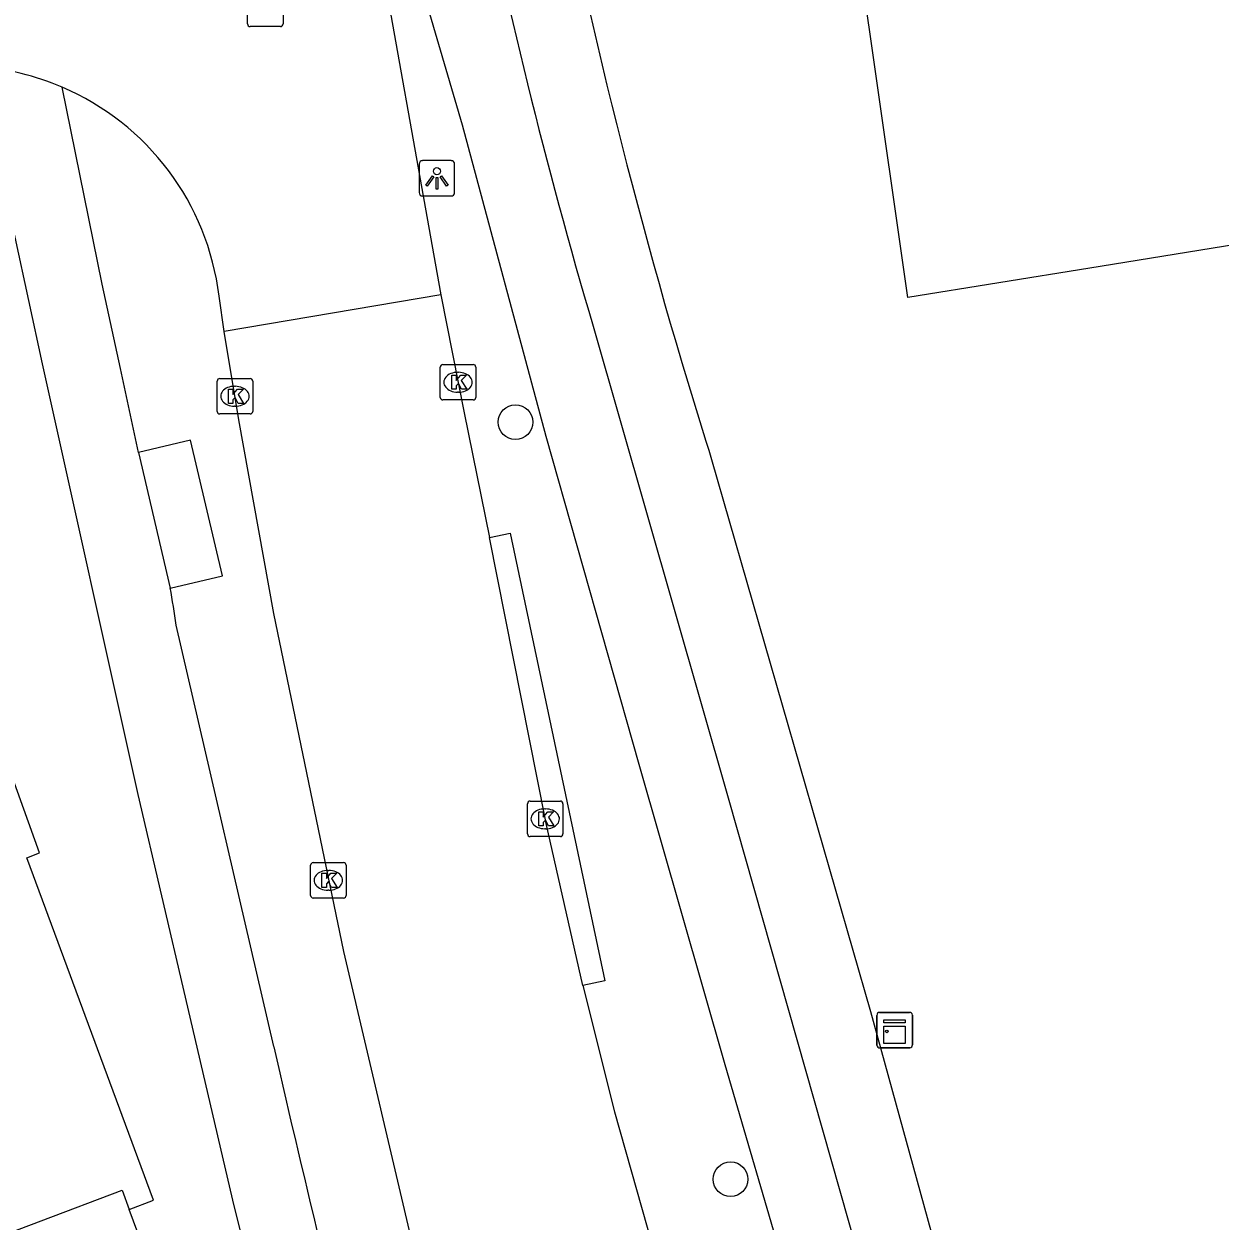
# Model space of a CAD drawing. Extents: x 160026 to 161302, y 384757 to 385701.
# Drawn here: x 160806.19 to 160839.9, y 384950.68 to 384984.44 of the extents above; entities that cross this region are included whole.
import ezdxf

# ---------------------------------------------------------------- set-up
doc = ezdxf.new("R2010")
doc.units = 0
for name, color, linetype in [('IMGEO_Boom', 7, 'Continuous'), ('IMGEO_Fietspad_open', 7, 'Continuous'), ('IMGEO_Kast', 7, 'Continuous'), ('IMGEO_Kolk', 7, 'Continuous'), ('IMGEO_Lichtpunt', 7, 'Continuous'), ('IMGEO_Pand', 7, 'Continuous'), ('IMGEO_Rijbaan_lokaal_gesloten', 7, 'Continuous'), ('IMGEO_Rioolput', 7, 'Continuous'), ('IMGEO_Voetpad_gesloten', 7, 'Continuous'), ('IMGEO_Voetpad_open', 7, 'Continuous')]:
    doc.layers.add(name, color=color, linetype=linetype)

msp = doc.modelspace()

# ---------------------------------------------------------------- linework, layer by layer
at = {"layer": 'IMGEO_Boom'}
for centre in [(160820.041, 384973.209), (160826.104, 384951.859)]:
    msp.add_circle(centre, 0.489, dxfattribs=at)
at = {"layer": 'IMGEO_Fietspad_open'}
for points in [[(160814.194, 385007.048), (160814.986, 385000), (160815.844, 384994.219), (160816.431, 384990.383), (160816.702, 384988.921), (160817.127, 384986.92), (160817.62, 384984.728), (160818.538, 384981.595), (160820.892, 384972.809), (160823.521, 384963.563), (160825.943, 384955.094), (160829.383, 384943.326), (160831.218, 384936.953)], [(160813.512, 384945.476), (160812.075, 384951.268), (160810.742, 384956.99), (160809.406, 384962.711), (160806.711, 384974.852), (160805.938, 384978.422), (160804.898, 384983.229)], [(160809.414, 384972.351), (160808.905, 384974.724), (160808.393, 384977.097), (160807.26, 384982.654)], [(160822.229, 384975.915), (160826.033, 384962.616), (160829.91, 384948.986), (160834.021, 384934.719), (160838.209, 384920.565)], [(160809.414, 384972.351), (160810.308, 384968.531)], [(160813.227, 384955.598), (160810.474, 384967.486)]]:
    msp.add_lwpolyline(points, dxfattribs=at)
for centre, radius, start, end in [((160968.149, 385019.073), 152.168, 191.1427, 196.4764), ((160791.06, 384964.938), 19.58, 7.4778, 10.5744), ((161146.831, 385031.365), 342.1, 192.79581, 194.83349)]:
    msp.add_arc(centre, radius, start, end, dxfattribs=at)
at = {"layer": 'IMGEO_Kast'}
for p, q in [((160830.303, 384956.565), (160831.144, 384956.565)), ((160831.144, 384956.565), (160830.303, 384956.565)), ((160831.228, 384956.49), (160831.228, 384955.649)), ((160831.228, 384955.649), (160831.228, 384956.49)), ((160830.228, 384955.64), (160830.228, 384956.481)), ((160830.228, 384956.481), (160830.228, 384955.64)), ((160831.153, 384955.565), (160830.312, 384955.565)), ((160830.312, 384955.565), (160831.153, 384955.565))]:
    msp.add_line(p, q, dxfattribs=at)
for points in [[(160830.423, 384956.355), (160831.023, 384956.355), (160831.023, 384956.27), (160830.423, 384956.27), (160830.423, 384956.355)], [(160830.423, 384956.18), (160831.023, 384956.18), (160831.023, 384955.691), (160830.423, 384955.691), (160830.423, 384956.18)]]:
    msp.add_lwpolyline(points, dxfattribs=at)
msp.add_circle((160830.507, 384956.029), 0.0377, dxfattribs=at)
for centre, start, end in [((160830.306, 384956.487), 92.4484, 184.2845), ((160830.306, 384956.487), 92.4484, 184.2845), ((160831.15, 384956.487), 2.4484, 94.2845), ((160831.15, 384956.487), 2.4484, 94.2845), ((160830.306, 384955.643), 182.4484, 274.2845), ((160830.306, 384955.643), 182.4484, 274.2845), ((160831.15, 384955.643), 272.4484, 4.2845), ((160831.15, 384955.643), 272.4484, 4.2845)]:
    msp.add_arc(centre, 0.0779, start, end, dxfattribs=at)
at = {"layer": 'IMGEO_Kolk'}
for p, q in [((160817.922, 384973.907), (160817.922, 384974.759)), ((160817.997, 384974.833), (160818.849, 384974.833)), ((160818.923, 384974.759), (160818.923, 384973.907)), ((160811.707, 384974.438), (160812.559, 384974.438)), ((160818.41, 384974.613), (160818.435, 384974.613)), ((160811.632, 384973.512), (160811.632, 384974.364)), ((160812.12, 384974.218), (160812.145, 384974.218)), ((160812.633, 384974.364), (160812.633, 384973.512)), ((160818.433, 384974.053), (160818.408, 384974.053)), ((160818.849, 384973.833), (160817.997, 384973.833)), ((160812.559, 384973.438), (160811.707, 384973.438)), ((160812.143, 384973.658), (160812.118, 384973.658)), ((160820.378, 384961.596), (160820.378, 384962.448)), ((160820.453, 384962.522), (160821.305, 384962.522)), ((160820.866, 384962.302), (160820.891, 384962.302)), ((160821.379, 384962.448), (160821.379, 384961.596)), ((160820.889, 384961.742), (160820.864, 384961.742)), ((160821.305, 384961.522), (160820.453, 384961.522)), ((160814.266, 384959.863), (160814.266, 384960.715)), ((160814.341, 384960.789), (160815.193, 384960.789)), ((160814.754, 384960.569), (160814.779, 384960.569)), ((160815.267, 384960.715), (160815.267, 384959.863)), ((160814.777, 384960.009), (160814.752, 384960.009)), ((160815.193, 384959.789), (160814.341, 384959.789))]:
    msp.add_line(p, q, dxfattribs=at)
for points in [[(160817.922, 384973.907), (160817.922, 384974.759)], [(160817.997, 384974.833), (160818.849, 384974.833)], [(160818.923, 384974.759), (160818.923, 384973.907)], [(160811.707, 384974.438), (160812.559, 384974.438)], [(160818.243, 384974.533), (160818.366, 384974.533), (160818.366, 384974.382), (160818.496, 384974.533), (160818.66, 384974.533), (160818.514, 384974.382), (160818.667, 384974.133), (160818.515, 384974.133), (160818.43, 384974.297), (160818.366, 384974.23), (160818.366, 384974.133), (160818.243, 384974.133), (160818.243, 384974.533)], [(160811.632, 384973.512), (160811.632, 384974.364)], [(160811.953, 384974.138), (160812.076, 384974.138), (160812.076, 384973.987), (160812.206, 384974.138), (160812.37, 384974.138), (160812.224, 384973.987), (160812.377, 384973.738), (160812.225, 384973.738), (160812.14, 384973.902), (160812.076, 384973.835), (160812.076, 384973.738), (160811.953, 384973.738), (160811.953, 384974.138)], [(160812.633, 384974.364), (160812.633, 384973.512)], [(160818.849, 384973.833), (160817.997, 384973.833)], [(160812.559, 384973.438), (160811.707, 384973.438)], [(160820.378, 384961.596), (160820.378, 384962.448)], [(160820.453, 384962.522), (160821.305, 384962.522)], [(160820.699, 384962.222), (160820.822, 384962.222), (160820.822, 384962.071), (160820.952, 384962.222), (160821.116, 384962.222), (160820.97, 384962.071), (160821.123, 384961.822), (160820.971, 384961.822), (160820.886, 384961.986), (160820.822, 384961.919), (160820.822, 384961.822), (160820.699, 384961.822), (160820.699, 384962.222)], [(160821.379, 384962.448), (160821.379, 384961.596)], [(160821.305, 384961.522), (160820.453, 384961.522)], [(160814.266, 384959.863), (160814.266, 384960.715)], [(160814.341, 384960.789), (160815.193, 384960.789)], [(160815.267, 384960.715), (160815.267, 384959.863)], [(160814.587, 384960.489), (160814.71, 384960.489), (160814.71, 384960.338), (160814.84, 384960.489), (160815.004, 384960.489), (160814.858, 384960.338), (160815.011, 384960.089), (160814.859, 384960.089), (160814.774, 384960.253), (160814.71, 384960.186), (160814.71, 384960.089), (160814.587, 384960.089), (160814.587, 384960.489)], [(160815.193, 384959.789), (160814.341, 384959.789)]]:
    msp.add_lwpolyline(points, dxfattribs=at)
for centre, start, end in [((160817.999, 384974.757), 91.552, 178.448), ((160817.999, 384974.757), 91.552, 178.448), ((160818.847, 384974.757), 1.552, 88.448), ((160818.847, 384974.757), 1.552, 88.448), ((160811.709, 384974.362), 91.552, 178.448), ((160811.709, 384974.362), 91.552, 178.448), ((160812.557, 384974.362), 1.552, 88.448), ((160812.557, 384974.362), 1.552, 88.448), ((160817.999, 384973.909), 181.552, 268.448), ((160817.999, 384973.909), 181.552, 268.448), ((160818.847, 384973.909), 271.552, 358.448), ((160818.847, 384973.909), 271.552, 358.448), ((160811.709, 384973.514), 181.552, 268.448), ((160811.709, 384973.514), 181.552, 268.448), ((160812.557, 384973.514), 271.552, 358.448), ((160812.557, 384973.514), 271.552, 358.448), ((160820.455, 384962.446), 91.552, 178.448), ((160820.455, 384962.446), 91.552, 178.448), ((160821.303, 384962.446), 1.552, 88.448), ((160821.303, 384962.446), 1.552, 88.448), ((160820.455, 384961.598), 181.552, 268.448), ((160820.455, 384961.598), 181.552, 268.448), ((160821.303, 384961.598), 271.552, 358.448), ((160821.303, 384961.598), 271.552, 358.448), ((160814.343, 384960.713), 91.552, 178.448), ((160814.343, 384960.713), 91.552, 178.448), ((160815.191, 384960.713), 1.552, 88.448), ((160815.191, 384960.713), 1.552, 88.448), ((160814.343, 384959.865), 181.552, 268.448), ((160814.343, 384959.865), 181.552, 268.448), ((160815.191, 384959.865), 271.552, 358.448), ((160815.191, 384959.865), 271.552, 358.448)]:
    msp.add_arc(centre, 0.0765, start, end, dxfattribs=at)
for centre, major_axis, ratio, start_param, end_param in [((160818.409, 384974.333), (-0.387, 0.002), 0.722429, 4.712389, 7.853982), ((160818.434, 384974.333), (-0.39, 0.002), 0.717154, 1.570796, 4.712389), ((160812.119, 384973.938), (-0.387, 0.002), 0.722429, 4.712389, 7.853982), ((160812.144, 384973.938), (-0.39, 0.002), 0.717154, 1.570796, 4.712389), ((160820.865, 384962.022), (-0.387, 0.002), 0.722429, 4.712389, 7.853982), ((160820.89, 384962.022), (-0.39, 0.002), 0.717154, 1.570796, 4.712389), ((160814.753, 384960.289), (-0.387, 0.002), 0.722429, 4.712389, 7.853982), ((160814.778, 384960.289), (-0.39, 0.002), 0.717154, 1.570796, 4.712389)]:
    msp.add_ellipse(centre, major_axis=major_axis, ratio=ratio, start_param=start_param, end_param=end_param, dxfattribs=at)
at = {"layer": 'IMGEO_Lichtpunt'}
for p, q in [((160817.328, 384980.486), (160817.328, 384979.679)), ((160817.328, 384980.486), (160817.328, 384979.679)), ((160818.23, 384980.581), (160817.422, 384980.581)), ((160818.23, 384980.581), (160817.422, 384980.581)), ((160818.324, 384979.679), (160818.324, 384980.486)), ((160818.324, 384979.679), (160818.324, 384980.486)), ((160817.422, 384979.585), (160818.23, 384979.585)), ((160817.422, 384979.585), (160818.23, 384979.585))]:
    msp.add_line(p, q, dxfattribs=at)
for points in [[(160817.702, 384980.15), (160817.741, 384980.122), (160817.553, 384979.86), (160817.515, 384979.887), (160817.702, 384980.15)], [(160817.914, 384980.122), (160817.952, 384980.149), (160818.139, 384979.887), (160818.1, 384979.859), (160817.914, 384980.122)], [(160817.804, 384980.102), (160817.851, 384980.102), (160817.851, 384979.78), (160817.804, 384979.78), (160817.804, 384980.102)]]:
    msp.add_lwpolyline(points, dxfattribs=at)
msp.add_circle((160817.827, 384980.284), 0.0994, dxfattribs=at)
for centre, start, end in [((160817.422, 384980.486), 90, 180), ((160817.422, 384980.486), 90, 180), ((160818.23, 384980.486), 0, 90), ((160818.23, 384980.486), 0, 90), ((160817.422, 384979.679), 180, 270), ((160817.422, 384979.679), 180, 270), ((160818.23, 384979.679), 270, 0), ((160818.23, 384979.679), 270, 360)]:
    msp.add_arc(centre, 0.0946, start, end, dxfattribs=at)
at = {"layer": 'IMGEO_Pand'}
for points in [[(160840.342, 384978.22), (160836.232, 384977.554), (160831.101, 384976.723), (160830.044, 384984.086), (160829.532, 384987.65), (160828.971, 384991.56), (160830.839, 384991.883), (160830.623, 384993.686), (160826.761, 384993.128), (160826.162, 384997.139), (160825.735, 385000), (160825.137, 385004.002), (160824.567, 385007.82), (160828.061, 385008.408), (160827.489, 385011.651), (160825.592, 385011.523), (160825.332, 385015.401), (160823.988, 385015.311), (160823.97, 385015.583), (160823.529, 385022.156)], [(160809.153, 384951.006), (160809.836, 384951.265), (160806.264, 384960.926), (160806.623, 384961.06), (160804.929, 384965.751), (160804.882, 384965.734), (160804.693, 384966.267)], [(160799.934, 384947.768), (160799.812, 384948.089), (160808.95, 384951.552), (160809.153, 384951.006)], [(160808.778, 384943.448), (160811.572, 384944.473), (160809.153, 384951.006)]]:
    msp.add_lwpolyline(points, dxfattribs=at)
at = {"layer": 'IMGEO_Rijbaan_lokaal_gesloten'}
for points in [[(160814.18, 384999.874), (160815.934, 384988.011), (160817.933, 384976.801)], [(160811.828, 384975.767), (160811.684, 384976.762)], [(160817.933, 384976.801), (160811.828, 384975.767)], [(160817.933, 384976.801), (160818.595, 384973.469), (160819.307, 384969.952)], [(160817.988, 384946.446), (160815.198, 384958.281), (160813.233, 384967.812), (160812.245, 384973.269), (160811.828, 384975.767)], [(160821.935, 384957.322), (160820.906, 384961.888), (160820.883, 384961.998), (160819.307, 384969.952)], [(160821.935, 384957.322), (160822.829, 384953.761), (160824.696, 384947.188)]]:
    msp.add_lwpolyline(points, dxfattribs=at)
for centre, radius, start, end in [((160804.368, 384975.911), 7.337, 66.7824, 85.854), ((160804.357, 384975.867), 7.382, 6.9627, 66.8393)]:
    msp.add_arc(centre, radius, start, end, dxfattribs=at)
at = {"layer": 'IMGEO_Rioolput'}
for p, q in [((160812.487, 384984.436), (160812.487, 384985.288)), ((160813.488, 384985.288), (160813.488, 384984.436)), ((160813.414, 384984.362), (160812.562, 384984.362))]:
    msp.add_line(p, q, dxfattribs=at)
for points in [[(160812.487, 384984.436), (160812.487, 384985.288)], [(160813.488, 384985.288), (160813.488, 384984.436)], [(160813.414, 384984.362), (160812.562, 384984.362)]]:
    msp.add_lwpolyline(points, dxfattribs=at)
for centre, start, end in [((160812.564, 384984.438), 181.552, 268.448), ((160812.564, 384984.438), 181.552, 268.448), ((160813.412, 384984.438), 271.552, 358.448), ((160813.412, 384984.438), 271.552, 358.448)]:
    msp.add_arc(centre, 0.0765, start, end, dxfattribs=at)
at = {"layer": 'IMGEO_Voetpad_gesloten'}
msp.add_lwpolyline([(160810.308, 384968.531), (160811.778, 384968.875), (160810.884, 384972.695), (160809.414, 384972.351)], dxfattribs=at)
at = {"layer": 'IMGEO_Voetpad_open'}
for points in [[(160825.406, 384972.674), (160825.488, 384972.415), (160825.57, 384972.156), (160830.052, 384956.59), (160834.068, 384941.96), (160840.01, 384922.194), (160845.037, 384906.959), (160851.684, 384888.467), (160853.379, 384883.752)], [(160819.307, 384969.952), (160819.887, 384970.074), (160822.559, 384957.453), (160821.935, 384957.322)]]:
    msp.add_lwpolyline(points, dxfattribs=at)
msp.add_arc((160979.567, 385020.875), 161.521, 190.7922, 197.36285, dxfattribs=at)

doc.saveas('drawing.dxf')
